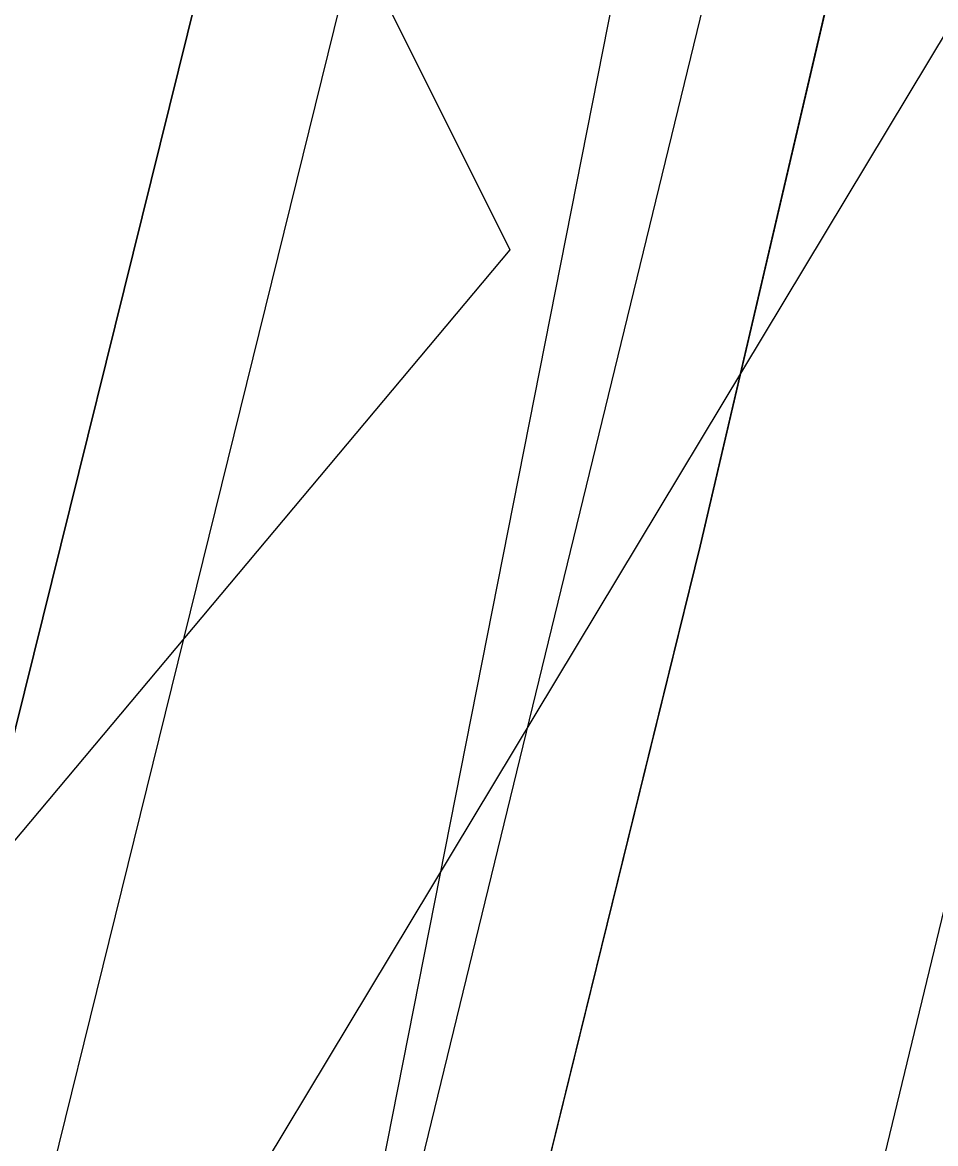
# Model space of a CAD drawing. Extents: x -293619 to -291580, y 30940 to 32770.
# Drawn here: x -292424.56 to -292408.47, y 31566.65 to 31586.41 of the extents above; entities that cross this region are included whole.
import ezdxf

# ---------------------------------------------------------------- set-up
doc = ezdxf.new("R2010")
doc.units = 0
for name, color, linetype in [('1_Budynki', 7, 'Continuous'), ('1_Działki', 7, 'Continuous'), ('1_krawedzie_ulic', 7, 'Continuous'), ('PANORAMY', 7, 'Continuous')]:
    doc.layers.add(name, color=color, linetype=linetype)

msp = doc.modelspace()

# ---------------------------------------------------------------- linework, layer by layer
at = {"layer": '1_Budynki'}
msp.add_lwpolyline([(-292412.636, 31552.938), (-292408.147, 31571.499), (-292395.832, 31568.752), (-292400.469, 31550.005), (-292408.153, 31551.857)], close=True, dxfattribs=at)
at = {"layer": '1_Działki'}
for points in [[(-292386.99, 31875.4), (-292387.67, 31857.22), (-292390.18, 31812.39), (-292395.73, 31700.12), (-292398.98, 31678.85), (-292401.91, 31670.75), (-292409.86, 31633.36), (-292419.96, 31593.06), (-292425.54, 31570.54), (-292439.02, 31516.62), (-292445.89, 31489.78), (-292453.81, 31460.54)], [(-292453.81, 31460.54), (-292445.89, 31489.78), (-292439.02, 31516.62), (-292425.54, 31570.54), (-292419.96, 31593.06), (-292409.86, 31633.36), (-292401.91, 31670.75), (-292398.98, 31678.85), (-292395.73, 31700.12), (-292390.18, 31812.39), (-292387.67, 31857.22), (-292386.99, 31875.4)], [(-292378.42, 31864.26), (-292378.73, 31856.77), (-292385.89, 31704.17), (-292386.87, 31692.56), (-292387.8, 31685.97), (-292388.86, 31680.22), (-292393.57, 31660.76), (-292401.84, 31628.63), (-292402.89, 31623.81), (-292405.93, 31609.86), (-292404.82, 31608.01), (-292404.3, 31607.06), (-292403.63, 31606.22), (-292402.51, 31605.39), (-292401.53, 31605.19), (-292402.66, 31598.95), (-292402.82, 31598.97), (-292408.37, 31595.4), (-292412.62, 31577.18), (-292416.36, 31561.99), (-292421.57, 31541.23), (-292441.29, 31458.26)]]:
    msp.add_lwpolyline(points, dxfattribs=at)
msp.add_lwpolyline([(-292345.65, 31589.06), (-292349.85, 31578.31), (-292365.82, 31534.53), (-292367.73, 31529.17), (-292367.86, 31528.82), (-292385.2, 31532.92), (-292421.57, 31541.23), (-292416.36, 31561.99), (-292412.62, 31577.18), (-292408.37, 31595.4), (-292402.82, 31598.97), (-292402.66, 31598.95), (-292401.53, 31605.19), (-292402.51, 31605.39), (-292403.63, 31606.22), (-292404.3, 31607.06), (-292404.82, 31608.01), (-292405.93, 31609.86), (-292404.22, 31609.52), (-292402.62, 31609.2), (-292399.31, 31609.28), (-292374.25, 31603.12), (-292343.31, 31595.64)], close=True, dxfattribs=at)
at = {"layer": '1_krawedzie_ulic'}
for points in [[(-292493.926, 31537.163), (-292438.512, 31527.267), (-292433.171, 31529.131), (-292414.444, 31605.06), (-292408.802, 31628.138)], [(-292356.894, 31599.855), (-292360.139, 31600.456), (-292381.537, 31605.825), (-292396.24, 31609.706), (-292397.333, 31610.113), (-292398.679, 31610.224), (-292400, 31609.937), (-292401.891, 31609.598), (-292403.671, 31608.876), (-292405.156, 31607.891), (-292406.635, 31606.432), (-292407.809, 31604.718), (-292408.633, 31602.81), (-292408.73, 31602.49), (-292421.426, 31550.333), (-292431.983, 31505.645), (-292431.571, 31505.515), (-292432.903, 31500), (-292434.368, 31494.587), (-292436.653, 31485.526), (-292438.236, 31479.261), (-292440.763, 31469.215)]]:
    msp.add_lwpolyline(points, dxfattribs=at)
at = {"layer": 'PANORAMY'}
for points in [[(-292421.066, 31551.811), (-292394.688, 31685.482), (-292391.836, 31800.306)], [(-292441.588, 31633.665), (-292415.976, 31582.406), (-292455.5, 31535.261)], [(-292388.151, 31619.711), (-292423.565, 31560.858), (-292400.483, 31477.263)]]:
    msp.add_lwpolyline(points, dxfattribs=at)

doc.saveas('drawing.dxf')
